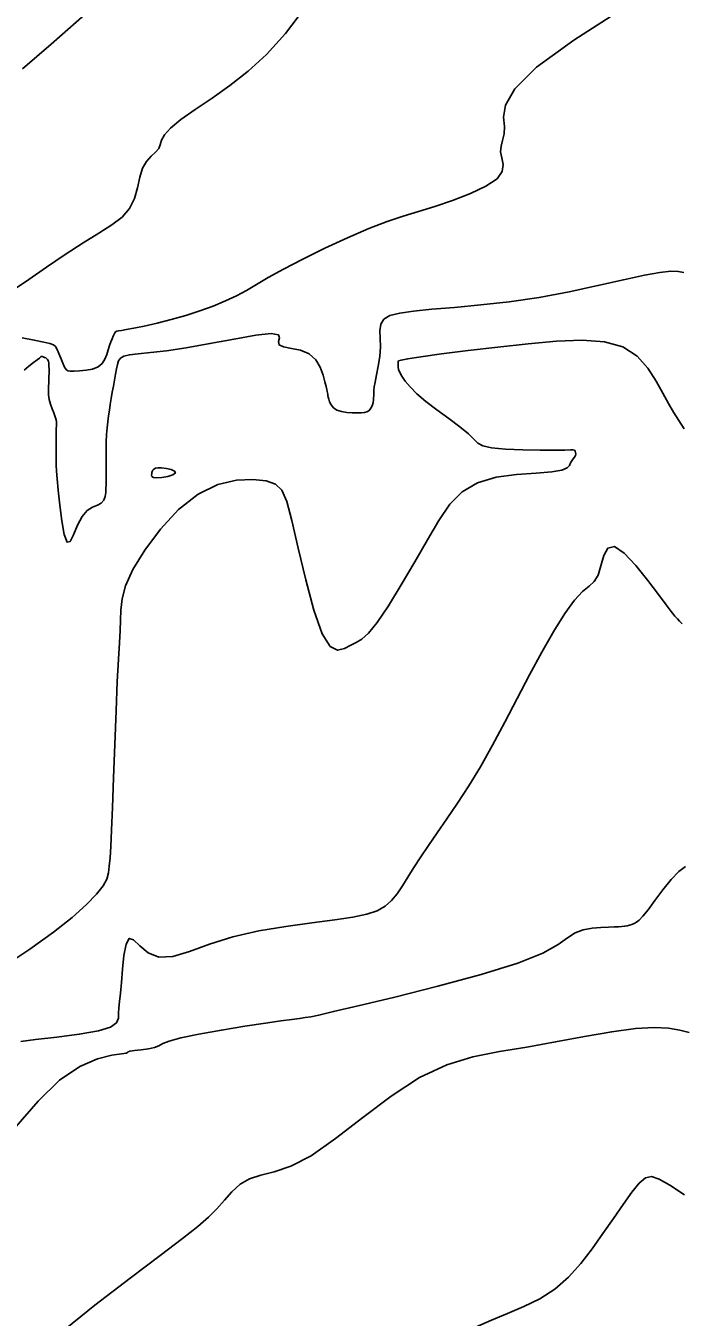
# Model space of a CAD drawing. Extents: x 2566142 to 2571431, y 418755 to 421584.
# Drawn here: x 2567647.9 to 2567768.3, y 419231.9 to 419469.3 of the extents above; entities that cross this region are included whole.
import ezdxf

# ---------------------------------------------------------------- set-up
doc = ezdxf.new("R2010")
doc.units = 0
doc.layers.add('Contour_ADS_Major', color=7, linetype='Continuous')
doc.layers.add('Contour_ADS_Minor', color=7, linetype='Continuous')

msp = doc.modelspace()

# ---------------------------------------------------------------- linework, layer by layer
at = {"layer": 'Contour_ADS_Major'}
for points in [[(2567699.23, 419472.77), (2567695.56, 419467.88), (2567692.08, 419464.04), (2567688.71, 419460.95), (2567685.38, 419458.35), (2567682.08, 419456.01), (2567679, 419453.91), (2567676.37, 419452.08), (2567674.43, 419450.53), (2567673.32, 419449.28), (2567672.81, 419448.28), (2567672.57, 419447.45), (2567672.29, 419446.75), (2567671.7, 419446.08), (2567670.9, 419445.34), (2567670.06, 419444.4), (2567669.32, 419443.13), (2567668.8, 419441.47), (2567668.36, 419439.55), (2567667.8, 419437.57), (2567666.91, 419435.73), (2567665.53, 419434.15), (2567663.64, 419432.7), (2567661.25, 419431.18), (2567658.39, 419429.41), (2567655.11, 419427.26), (2567651.68, 419424.93), (2567648.41, 419422.69), (2567645.6, 419420.8)], [(2567769.09, 419314.77), (2567767.89, 419313.87), (2567766.48, 419312.35), (2567764.96, 419310.46), (2567763.5, 419308.51), (2567762.24, 419306.83), (2567761.29, 419305.65), (2567760.61, 419304.92), (2567760.1, 419304.51), (2567759.67, 419304.27), (2567759.24, 419304.1), (2567758.81, 419303.97), (2567758.36, 419303.87), (2567757.9, 419303.79), (2567757.4, 419303.73), (2567756.81, 419303.69), (2567756.02, 419303.65), (2567754.95, 419303.62), (2567753.56, 419303.58), (2567751.96, 419303.44), (2567750.32, 419303.13), (2567748.81, 419302.56)], [(2567748.81, 419302.56), (2567747.44, 419301.64), (2567745.69, 419300.4), (2567742.86, 419298.84), (2567738.26, 419296.99), (2567731.53, 419294.9), (2567723.59, 419292.75), (2567715.65, 419290.77), (2567708.96, 419289.17), (2567704.43, 419288.1), (2567701.73, 419287.47), (2567700.21, 419287.15), (2567699.21, 419286.99), (2567698.17, 419286.85), (2567696.76, 419286.67), (2567694.75, 419286.39), (2567691.89, 419285.98), (2567688.08, 419285.39), (2567683.79, 419284.7), (2567679.67, 419283.96), (2567676.32, 419283.27), (2567674.2, 419282.69), (2567673.01, 419282.21), (2567672.27, 419281.83), (2567671.52, 419281.52), (2567670.4, 419281.28), (2567669.08, 419281.09), (2567667.84, 419280.94), (2567666.97, 419280.81), (2567666.64, 419280.7), (2567666.56, 419280.58), (2567666.29, 419280.46), (2567665.43, 419280.31), (2567663.64, 419280.06), (2567661.03, 419279.42), (2567657.77, 419278.02), (2567654.06, 419275.49), (2567650.09, 419271.64), (2567646.01, 419266.93)]]:
    msp.add_lwpolyline(points, dxfattribs=at)
at = {"layer": 'Contour_ADS_Minor'}
for points in [[(2567658.66, 419471.32), (2567652.52, 419465.93), (2567647.26, 419461.41)], [(2567757.14, 419472.21), (2567748.57, 419466.68), (2567741.75, 419461.69), (2567737.73, 419457.74), (2567736, 419454.76), (2567735.67, 419452.52), (2567735.82, 419450.81), (2567735.75, 419449.43), (2567735.47, 419448.26), (2567735.2, 419447.2), (2567735.12, 419446.15), (2567735.36, 419445.02), (2567735.6, 419443.8), (2567735.44, 419442.52), (2567734.47, 419441.19), (2567732.42, 419439.82), (2567729.56, 419438.48), (2567726.29, 419437.23), (2567723.03, 419436.13), (2567720.06, 419435.21), (2567717.22, 419434.34), (2567714.26, 419433.34), (2567710.91, 419432.05), (2567706.99, 419430.36), (2567702.81, 419428.42), (2567698.75, 419426.41), (2567695.19, 419424.57), (2567692.42, 419423.03), (2567690.25, 419421.76), (2567688.4, 419420.68), (2567686.58, 419419.7), (2567684.55, 419418.73), (2567682.29, 419417.8), (2567679.84, 419416.91), (2567677.25, 419416.07), (2567674.57, 419415.32), (2567671.97, 419414.67), (2567669.61, 419414.13), (2567667.69, 419413.73), (2567666.32, 419413.48), (2567665.42, 419413.33), (2567664.88, 419413.24), (2567664.56, 419413.16), (2567664.35, 419413.05), (2567664.19, 419412.88), (2567664.06, 419412.62), (2567663.91, 419412.27), (2567663.72, 419411.8), (2567663.48, 419411.21), (2567663.23, 419410.52), (2567662.98, 419409.74), (2567662.72, 419408.89), (2567662.39, 419408.03), (2567661.9, 419407.26), (2567661.15, 419406.64), (2567660.12, 419406.22), (2567658.93, 419405.99), (2567657.74, 419405.88)], [(2567768.8, 419423.96), (2567767.77, 419424.17), (2567766.4, 419424.21), (2567764.42, 419423.99), (2567761.58, 419423.47), (2567757.71, 419422.62), (2567753, 419421.55), (2567747.75, 419420.43), (2567742.23, 419419.4), (2567736.72, 419418.6), (2567731.46, 419418.01), (2567726.64, 419417.56), (2567722.47, 419417.2), (2567719.13, 419416.88), (2567716.59, 419416.52), (2567714.79, 419416.04), (2567713.66, 419415.37), (2567713.1, 419414.44), (2567712.95, 419413.27), (2567712.99, 419411.88), (2567713.03, 419410.28), (2567712.9, 419408.54), (2567712.64, 419406.77), (2567712.34, 419405.15), (2567712.07, 419403.83), (2567711.91, 419402.92), (2567711.83, 419402.33), (2567711.8, 419401.96), (2567711.8, 419401.65), (2567711.8, 419401.32), (2567711.78, 419400.94), (2567711.74, 419400.53), (2567711.67, 419400.09), (2567711.55, 419399.64), (2567711.39, 419399.21), (2567711.17, 419398.83), (2567710.89, 419398.53), (2567710.54, 419398.34), (2567710.08, 419398.24), (2567709.5, 419398.2), (2567708.75, 419398.19), (2567707.84, 419398.2), (2567706.84, 419398.26), (2567705.87, 419398.41), (2567705.03, 419398.68), (2567704.41, 419399.1), (2567703.98, 419399.63), (2567703.7, 419400.17), (2567703.53, 419400.67), (2567703.43, 419401.07), (2567703.37, 419401.37), (2567703.34, 419401.62), (2567703.31, 419401.85), (2567703.27, 419402.09), (2567703.19, 419402.44), (2567703.06, 419403.01), (2567702.83, 419403.88), (2567702.49, 419405.12), (2567701.95, 419406.55), (2567701.13, 419407.92), (2567699.93, 419409.01), (2567698.36, 419409.67), (2567696.68, 419410.02), (2567695.24, 419410.28), (2567694.39, 419410.65), (2567694.31, 419411.26), (2567694.5, 419411.97), (2567694.28, 419412.53), (2567692.97, 419412.73), (2567690.12, 419412.42), (2567686.14, 419411.73), (2567681.68, 419410.89), (2567677.35, 419410.12), (2567673.69, 419409.59), (2567670.76, 419409.26), (2567668.51, 419409.04), (2567666.9, 419408.84), (2567665.85, 419408.58), (2567665.24, 419408.22), (2567664.91, 419407.73), (2567664.72, 419407.08), (2567664.54, 419406.25), (2567664.34, 419405.27), (2567664.14, 419404.2), (2567663.94, 419403.08), (2567663.75, 419401.94), (2567663.56, 419400.82), (2567663.38, 419399.71), (2567663.21, 419398.63), (2567663.05, 419397.59), (2567662.91, 419396.54), (2567662.79, 419395.41), (2567662.7, 419394.17)], [(2567657.74, 419405.88), (2567656.73, 419405.83), (2567656.02, 419405.82), (2567655.56, 419405.9), (2567655.24, 419406.13), (2567654.96, 419406.59), (2567654.63, 419407.31), (2567654.28, 419408.2), (2567653.93, 419409.09), (2567653.61, 419409.84), (2567653.33, 419410.34), (2567652.95, 419410.66), (2567652.28, 419410.9), (2567651.14, 419411.17), (2567649.41, 419411.54), (2567647.18, 419411.96)], [(2567768.89, 419395.24), (2567767.89, 419396.79), (2567766.93, 419398.28), (2567765.96, 419399.88), (2567764.92, 419401.76), (2567763.72, 419404.01), (2567762.21, 419406.4), (2567760.23, 419408.6), (2567757.6, 419410.28), (2567754.2, 419411.22), (2567750.1, 419411.51), (2567745.38, 419411.33), (2567740.16, 419410.85), (2567734.6, 419410.25), (2567729.13, 419409.61), (2567724.24, 419408.99), (2567720.43, 419408.48), (2567718.04, 419408.12), (2567716.82, 419407.88), (2567716.38, 419407.72), (2567716.32, 419407.6), (2567716.31, 419407.46), (2567716.29, 419407.3), (2567716.27, 419407.1), (2567716.27, 419406.85), (2567716.28, 419406.54), (2567716.37, 419406.12), (2567716.58, 419405.58), (2567716.97, 419404.88), (2567717.58, 419404), (2567718.49, 419402.93), (2567719.73, 419401.69), (2567721.37, 419400.27), (2567723.4, 419398.72), (2567725.59, 419397.12), (2567727.63, 419395.62), (2567729.23, 419394.31), (2567730.22, 419393.31), (2567730.93, 419392.59), (2567731.85, 419392.08), (2567733.45, 419391.74), (2567736.01, 419391.5), (2567739.18, 419391.36), (2567742.39, 419391.3), (2567745.12, 419391.29), (2567746.93, 419391.31), (2567747.97, 419391.35), (2567748.47, 419391.35), (2567748.68, 419391.28), (2567748.82, 419391.12), (2567748.91, 419390.89), (2567748.93, 419390.6), (2567748.86, 419390.3), (2567748.69, 419390), (2567748.46, 419389.69), (2567748.21, 419389.35), (2567748, 419388.96), (2567747.8, 419388.51), (2567747.36, 419388.04), (2567746.38, 419387.62), (2567744.53, 419387.3), (2567741.64, 419387.09), (2567738.07, 419386.84), (2567734.3, 419386.32), (2567730.85, 419385.32), (2567728.07, 419383.66), (2567725.8, 419381.35), (2567723.77, 419378.39), (2567721.68, 419374.83), (2567719.33, 419370.76), (2567716.87, 419366.56), (2567714.49, 419362.7), (2567712.44, 419359.63), (2567710.85, 419357.68), (2567709.63, 419356.59), (2567708.59, 419355.97), (2567707.57, 419355.46), (2567706.43, 419354.82), (2567705.15, 419354.52), (2567703.77, 419355.23), (2567702.3, 419357.56), (2567700.79, 419361.9), (2567699.3, 419367.49), (2567697.93, 419373.32), (2567696.77, 419378.37), (2567695.83, 419381.86), (2567694.91, 419383.95), (2567693.73, 419385.08), (2567692.02, 419385.64), (2567689.59, 419385.93), (2567686.55, 419385.81)], [(2567662.7, 419394.17), (2567662.64, 419392.77), (2567662.62, 419391.31), (2567662.61, 419389.95), (2567662.62, 419388.79), (2567662.62, 419387.95), (2567662.63, 419387.36), (2567662.63, 419386.91), (2567662.63, 419386.5), (2567662.63, 419386.04), (2567662.62, 419385.52), (2567662.6, 419384.93), (2567662.58, 419384.27), (2567662.55, 419383.53), (2567662.44, 419382.79), (2567662.19, 419382.11), (2567661.72, 419381.58), (2567661.01, 419381.22), (2567660.11, 419380.84), (2567659.13, 419380.23), (2567658.19, 419379.14), (2567657.36, 419377.49), (2567656.63, 419375.74), (2567656, 419374.51), (2567655.43, 419374.39), (2567654.92, 419375.8), (2567654.46, 419378.29), (2567654.08, 419381.22), (2567653.79, 419383.96), (2567653.59, 419386.01), (2567653.48, 419387.45), (2567653.42, 419388.53), (2567653.4, 419389.47), (2567653.4, 419390.46), (2567653.41, 419391.49), (2567653.42, 419392.48), (2567653.43, 419393.38), (2567653.44, 419394.13), (2567653.44, 419394.75), (2567653.45, 419395.26), (2567653.46, 419395.69), (2567653.47, 419396.08), (2567653.47, 419396.47), (2567653.4, 419396.91), (2567653.26, 419397.45), (2567653.01, 419398.14), (2567652.71, 419398.93), (2567652.41, 419399.77), (2567652.17, 419400.63), (2567652.04, 419401.46), (2567652.01, 419402.25), (2567652.02, 419402.98), (2567652.06, 419403.66), (2567652.09, 419404.28), (2567652.11, 419404.85), (2567652.12, 419405.37), (2567652.12, 419405.84), (2567652.12, 419406.28), (2567652.11, 419406.69), (2567652.09, 419407.05), (2567652.06, 419407.35), (2567652.01, 419407.6), (2567651.95, 419407.81), (2567651.85, 419407.98), (2567651.7, 419408.12), (2567651.5, 419408.25), (2567651.27, 419408.36), (2567651.05, 419408.45), (2567650.87, 419408.51), (2567650.75, 419408.54), (2567650.69, 419408.55), (2567650.67, 419408.54), (2567650.67, 419408.52), (2567650.66, 419408.5), (2567650.57, 419408.42), (2567650.35, 419408.24), (2567649.92, 419407.91), (2567649.24, 419407.4), (2567648.4, 419406.74), (2567647.55, 419406.01)], [(2567686.55, 419385.81), (2567683.12, 419385.01), (2567679.51, 419383.24), (2567675.92, 419380.38), (2567672.58, 419376.78), (2567669.71, 419372.94), (2567667.53, 419369.34), (2567666.2, 419366.37), (2567665.53, 419363.95), (2567665.3, 419361.91), (2567665.25, 419360.05), (2567665.17, 419358.16), (2567665.05, 419355.91), (2567664.88, 419352.91), (2567664.67, 419348.8), (2567664.44, 419343.38), (2567664.21, 419337.22), (2567663.98, 419331.04), (2567663.77, 419325.59), (2567663.6, 419321.44), (2567663.46, 419318.46), (2567663.33, 419316.36), (2567663.2, 419314.82), (2567663.05, 419313.58), (2567662.72, 419312.44), (2567662.04, 419311.21), (2567660.85, 419309.7), (2567658.99, 419307.77), (2567656.37, 419305.42), (2567652.93, 419302.67), (2567648.6, 419299.56), (2567643.42, 419296.17)], [(2567757.83, 419372.37), (2567756.04, 419373.58), (2567754.83, 419373.29), (2567754.08, 419371.92), (2567753.56, 419370.06), (2567753.05, 419368.33), (2567752.35, 419367.17), (2567751.41, 419366.31), (2567750.2, 419365.31), (2567748.71, 419363.75), (2567746.91, 419361.28), (2567744.89, 419358.03), (2567742.7, 419354.19), (2567740.44, 419350), (2567738.16, 419345.64), (2567735.89, 419341.28), (2567733.64, 419337.06), (2567731.43, 419333.12), (2567729.27, 419329.57), (2567727.2, 419326.4), (2567725.25, 419323.55), (2567723.46, 419320.98), (2567721.86, 419318.65), (2567720.44, 419316.52), (2567719.18, 419314.58), (2567718.07, 419312.8), (2567717.08, 419311.19), (2567716.12, 419309.74), (2567715.09, 419308.49), (2567713.9, 419307.46), (2567712.42, 419306.65), (2567710.51, 419306.01), (2567707.97, 419305.47), (2567704.64, 419304.97), (2567700.43, 419304.43), (2567695.64, 419303.77), (2567690.66, 419302.94), (2567685.88, 419301.84), (2567681.63, 419300.48), (2567677.96, 419299.16), (2567674.86, 419298.24), (2567672.32, 419298.09), (2567670.32, 419298.91), (2567668.8, 419300.21), (2567667.67, 419301.31), (2567666.86, 419301.56), (2567666.28, 419300.48), (2567665.89, 419298.42), (2567665.62, 419295.89), (2567665.42, 419293.44), (2567665.24, 419291.47), (2567665.08, 419289.98), (2567664.97, 419288.81), (2567664.91, 419287.82), (2567664.87, 419286.9), (2567664.5, 419286.04), (2567663.41, 419285.25), (2567661.19, 419284.55), (2567657.67, 419283.94), (2567653.52, 419283.42), (2567649.64, 419282.97), (2567646.92, 419282.58)], [(2567768.52, 419359.38), (2567768.03, 419359.84), (2567767.61, 419360.27), (2567767.14, 419360.81), (2567766.5, 419361.63), (2567765.54, 419362.9), (2567764.13, 419364.79), (2567762.2, 419367.35), (2567759.99, 419370.09), (2567757.83, 419372.37)], [(2567769.76, 419284.26), (2567768.05, 419284.71), (2567765.98, 419285.05), (2567763.33, 419285.18), (2567759.9, 419284.98), (2567755.56, 419284.38), (2567750.56, 419283.5), (2567745.24, 419282.51), (2567739.93, 419281.56), (2567734.89, 419280.74), (2567730.04, 419279.77)], [(2567730.04, 419279.77), (2567725.21, 419278.29), (2567720.23, 419275.96), (2567715.02, 419272.57), (2567709.78, 419268.61), (2567704.78, 419264.74), (2567700.31, 419261.59), (2567696.58, 419259.65), (2567693.53, 419258.61), (2567691.04, 419258.01), (2567688.98, 419257.38), (2567687.26, 419256.35), (2567685.74, 419254.98), (2567684.35, 419253.43), (2567682.97, 419251.85), (2567681.45, 419250.32), (2567679.46, 419248.6), (2567676.62, 419246.36), (2567672.53, 419243.26), (2567667, 419239.1), (2567660.52, 419234.11), (2567653.77, 419228.66)], [(2567768.95, 419254.38), (2567766.23, 419256.16), (2567764.25, 419257.31), (2567762.86, 419257.76), (2567761.74, 419257.51), (2567760.61, 419256.54), (2567759.24, 419254.87), (2567757.64, 419252.66), (2567755.85, 419250.08), (2567753.94, 419247.3), (2567751.97, 419244.48), (2567749.87, 419241.76), (2567747.61, 419239.26), (2567745.11, 419237.08), (2567742.36, 419235.32), (2567739.42, 419233.87), (2567736.41, 419232.6), (2567733.43, 419231.37), (2567730.51, 419230.08), (2567727.37, 419228.77), (2567723.62, 419227.51), (2567718.9, 419226.36), (2567712.97, 419225.33), (2567706.05, 419224.13)]]:
    msp.add_lwpolyline(points, dxfattribs=at)
msp.add_lwpolyline([(2567670.99, 419387), (2567670.96, 419386.74), (2567671.02, 419386.48), (2567671.3, 419386.27), (2567671.89, 419386.19), (2567672.84, 419386.26), (2567673.93, 419386.47), (2567674.87, 419386.77), (2567675.36, 419387.11), (2567675.21, 419387.44), (2567674.57, 419387.74), (2567673.69, 419387.96), (2567672.81, 419388.08), (2567672.14, 419388.08), (2567671.69, 419387.98), (2567671.39, 419387.83), (2567671.21, 419387.66), (2567671.11, 419387.51), (2567671.05, 419387.37), (2567671.02, 419387.21), (2567670.99, 419387)], close=True, dxfattribs=at)

doc.saveas('drawing.dxf')
